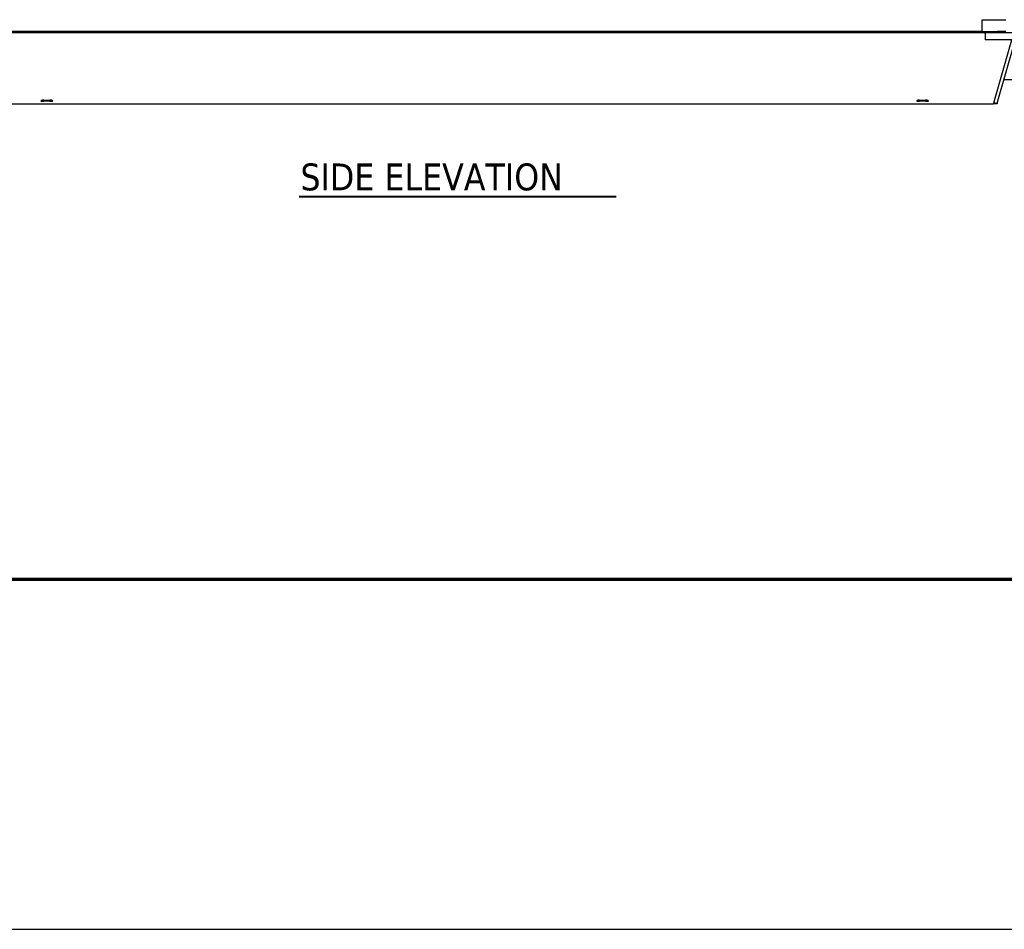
# Model space of a CAD drawing. Header units: inches. Extents: x 18 to 846, y -44 to 561.
# Tile 335 of 637: x 355 to 520, y -44 to 109. Entities that reach past the tile are written whole.
import ezdxf

# ---------------------------------------------------------------- set-up
doc = ezdxf.new("R2010")
doc.units = ezdxf.units.IN
doc.header["$LTSCALE"] = 24
doc.header["$MEASUREMENT"] = 0
for name, color, linetype, lineweight in [('Border (ANSI)', 7, 'Continuous', 70), ('Sketch Geometry (ANSI)', 7, 'Continuous', 25), ('Symbol (ANSI)', 7, 'Continuous', 25), ('Visible (ANSI)', 7, 'Continuous', 30)]:
    doc.layers.add(name, color=color, linetype=linetype, lineweight=lineweight)
doc.styles.add('Label Text (ANSI)', font='tahomabd.ttf')

# ---------------------------------------------------------------- blocks, each defined once
blk = doc.blocks.new('Borders SUPERIOR BORDER')
at = {"layer": 'Border (ANSI)'}
blk.add_line((35.25, 0.625), (0.75, 0.625), dxfattribs=at)

msp = doc.modelspace()

# ---------------------------------------------------------------- linework, layer by layer
at = {"layer": 'Sketch Geometry (ANSI)'}
msp.add_line((64.7706, -43.75028), (822.99252, -43.75028), dxfattribs=at)
at = {"layer": 'Symbol (ANSI)', "lineweight": 40}
msp.add_line((402.01717, 79.30758), (455.25803, 79.30758), dxfattribs=at)
at = {"layer": 'Visible (ANSI)'}
for p, q in [((516.67843, 108.966), (520.67843, 108.966)), ((516.67843, 106.966), (516.67843, 108.966)), ((519.17843, 106.8315), (351.17843, 106.8315)), ((353.17843, 106.8315), (517.17843, 106.8315)), ((516.67843, 106.966), (353.67843, 106.966)), ((516.67843, 106.966), (519.17843, 106.966)), ((517.17843, 106.64408), (517.17843, 106.8315)), ((517.17843, 106.8315), (525.17843, 106.8315)), ((517.17843, 106.8315), (517.17843, 105.5815)), ((519.17843, 106.966), (519.17843, 106.8315)), ((520.67843, 106.966), (519.17843, 106.966)), ((525.17843, 105.5815), (517.17843, 105.5815)), ((518.64643, 95.00762), (521.67843, 105.5815)), ((522.15906, 105.44368), (519.12706, 94.8698)), ((524.12212, 98.894), (520.28098, 98.894)), ((351.76093, 94.8315), (518.59593, 94.8315)), ((359.17843, 95.438), (360.17843, 95.438)), ((360.17843, 95.27134), (359.17843, 95.27134)), ((506.17843, 95.438), (507.17843, 95.438)), ((507.17843, 95.27134), (506.17843, 95.27134)), ((518.59593, 94.8315), (518.64967, 95.01892)), ((519.17843, 94.8315), (518.59593, 94.8315)), ((519.12706, 94.8698), (518.64643, 95.00762)), ((519.17843, 95.01892), (519.17843, 94.8315))]:
    msp.add_line(p, q, dxfattribs=at)
msp.add_arc((519.00343, 95.01892), 0.175, 0, 7.9397215, dxfattribs=at)
for centre, major_axis in [((359.17843, 95.35467), (-0.5, 0)), ((360.17843, 95.35467), (0.5, 0)), ((506.17843, 95.35467), (-0.5, 0)), ((507.17843, 95.35467), (0.5, 0))]:
    msp.add_ellipse(centre, major_axis=major_axis, ratio=0.166666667, start_param=4.71238898, end_param=7.853981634, dxfattribs=at)

# ---------------------------------------------------------------- block references
at = {"xscale": 24, "yscale": 24, "zscale": 24}
msp.add_blockref('Borders SUPERIOR BORDER', (0, 0), dxfattribs=at)

# ---------------------------------------------------------------- texts
at = {"layer": 'Symbol (ANSI)', "insert": (402.23735, 80.22771), "char_height": 4.5119999, "attachment_point": 7, "style": 'Label Text (ANSI)'}
msp.add_mtext('SIDE ELEVATION', dxfattribs=at)

doc.saveas('drawing.dxf')
